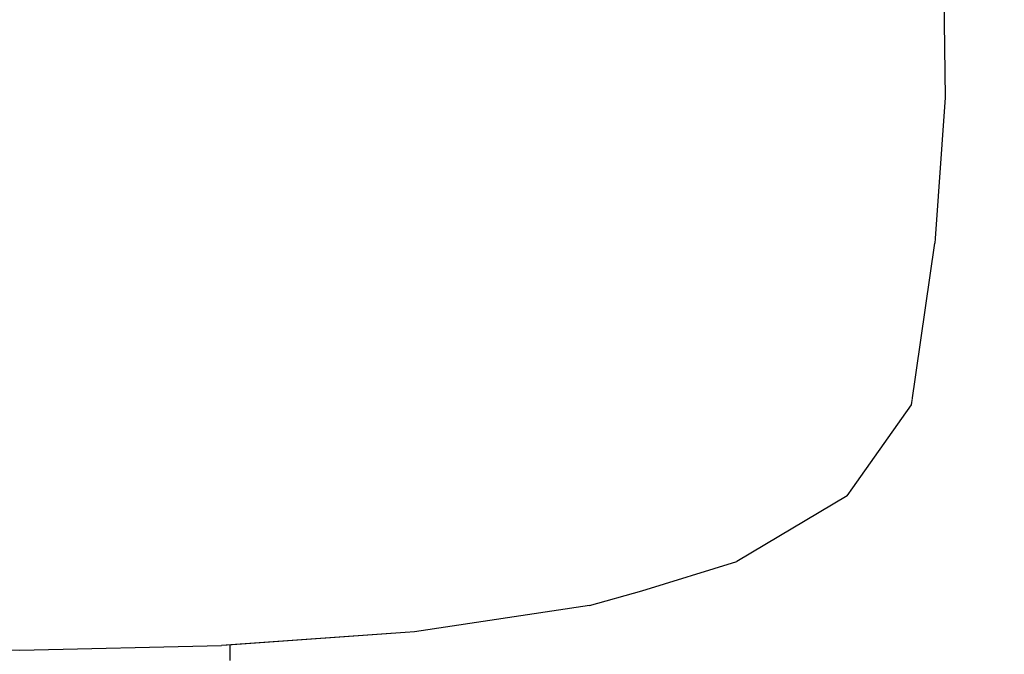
# Model space of a CAD drawing. Header units: millimetres. Extents: x -36478 to 31050, y -14815 to 11827.
# Tile 657 of 690: x -1612 to -1376, y 3901 to 4053. Entities that reach past the tile are written whole.
import ezdxf

# ---------------------------------------------------------------- set-up
doc = ezdxf.new("R2010")
doc.units = ezdxf.units.MM
doc.header["$MEASUREMENT"] = 0
doc.linetypes.add('Wipeout_Contour', pattern=[1000, 0, -1000])
for name, color, linetype in [('Nové_Interiér - nábytek', 7, 'Continuous'), ('Nové_Kóty - SP', 7, 'Continuous'), ('Nové_Výplně - Povrchové', 7, 'Continuous')]:
    doc.layers.add(name, color=color, linetype=linetype)
doc.styles.add('GENEROVANÝ_STYL_2', font='txt')
doc.dimstyles.new('GENEROVANÝ_STYL__1', dxfattribs={"dimtxt": 125, "dimasz": 190, "dimexe": 0.18, "dimexo": 300, "dimgap": 0, "dimtad": 1, "dimdec": 0, "dimzin": 0, "dimdsep": 46, "dimtxsty": 'GENEROVANÝ_STYL_2', "dimblk": 'ARROWHEAD_6', "dimblk1": 'ARROWHEAD_6', "dimblk2": 'ARROWHEAD_6', "dimcen": 0.09, "dimclrd": 1, "dimclre": 1, "dimclrt": 1, "dimazin": 0, "dimtfac": 1, "dimtdec": 4, "dimtmove": 0, "dimatfit": 3, "dimfxl": 1, "dimtolj": 1, "dimtzin": 0, "dimarcsym": 0})

# ---------------------------------------------------------------- blocks, each defined once
blk = doc.blocks.new('*D6333')
at = {"layer": 'Nové_Kóty - SP', "color": 1, "linetype": 'Continuous', "lineweight": 25}
for p, q in [((1592.49, 10900.32), (1592.49, 11050.32)), ((1692.49, 10800.32), (1492.49, 11000.32)), ((1779.99, 10900.32), (1292.49, 10900.32)), ((1592.49, 200), (1592.49, 10900.32)), ((1492.49, 300), (1692.49, 100)), ((1779.99, 200), (1292.49, 200)), ((1592.49, -398.51), (1592.49, 200))]:
    blk.add_line(p, q, dxfattribs=at)
at = {"layer": 'Nové_Kóty - SP', "color": 1, "lineweight": 25, "insert": (1567.49, 5289.02), "char_height": 125, "attachment_point": 7, "rotation": 90, "style": 'GENEROVANÝ_STYL_2'}
blk.add_mtext('\\A1;{\\pql;\\fArial|b0|i0|c0|p38;10\xa0700}', dxfattribs=at)
blk = doc.blocks.new('ARROWHEAD_6')
at = {"color": 0, "linetype": 'Continuous', "lineweight": 0}
for p, q in [((-0.5, -0.5), (0.5, 0.5)), ((0, 0), (-1, 0))]:
    blk.add_line(p, q, dxfattribs=at)
blk = doc.blocks.new('*D6426')
at = {"layer": 'Nové_Kóty - SP', "color": 1, "linetype": 'Continuous', "lineweight": 25}
for p, q in [((-3281.3, 5680), (-3081.3, 5480)), ((-2993.8, 5580), (-3481.3, 5580)), ((-3181.3, 3480), (-3181.3, 5580)), ((-3281.3, 3580), (-3081.3, 3380)), ((-2881.3, 3480), (-3368.8, 3480))]:
    blk.add_line(p, q, dxfattribs=at)
at = {"layer": 'Nové_Kóty - SP', "color": 1, "lineweight": 25, "insert": (-3206.3, 4316.29), "char_height": 125, "attachment_point": 7, "rotation": 90, "style": 'GENEROVANÝ_STYL_2'}
blk.add_mtext('\\A1;{\\pql;\\fArial|b0|i0|c0|p38;2\xa0100}', dxfattribs=at)
blk = doc.blocks.new('*D6432')
at = {"layer": 'Nové_Kóty - SP', "color": 1, "linetype": 'Continuous', "lineweight": 25}
for p, q in [((-4619.03, 6279.62), (-4819.03, 6479.62)), ((-4419.03, 6379.62), (-4906.53, 6379.62)), ((-4719.03, 3480), (-4719.03, 6379.62)), ((-4819.03, 3580), (-4619.03, 3380)), ((-4419.03, 3480), (-4906.53, 3480))]:
    blk.add_line(p, q, dxfattribs=at)
at = {"layer": 'Nové_Kóty - SP', "color": 1, "lineweight": 25, "char_height": 125, "attachment_point": 7, "rotation": 90, "style": 'GENEROVANÝ_STYL_2'}
for s, insert in [('\\A1;{\\pql;\\fArial|b0|i0|c0|p38;100}', (-4744.03, 5995.04)), ('\\A1;{\\pql;\\fArial|b0|i0|c0|p38;2\xa0900}', (-4744.03, 4573.81))]:
    blk.add_mtext(s, dxfattribs=dict(at, insert=insert))
blk = doc.blocks.new('*D6441')
at = {"layer": 'Nové_Kóty - SP', "color": 1, "linetype": 'Continuous', "lineweight": 25}
for p, q in [((-2766.08, 6230), (-2766.08, 6380)), ((-2666.08, 6130), (-2866.08, 6330)), ((-2466.08, 6230), (-2953.58, 6230)), ((-2766.08, 3480), (-2766.08, 6230)), ((-2866.08, 3580), (-2666.08, 3380)), ((-2666.08, 3330.35), (-2866.08, 3530.35)), ((-2466.08, 3480), (-2953.58, 3480))]:
    blk.add_line(p, q, dxfattribs=at)
at = {"layer": 'Nové_Kóty - SP', "color": 1, "lineweight": 25, "char_height": 125, "attachment_point": 7, "rotation": 90, "style": 'GENEROVANÝ_STYL_2'}
for s, insert in [('\\A1;{\\pql;\\fArial|b0|i0|c0|p38;2\xa0750}', (-2791.08, 4641.29)), ('\\A1;{\\pql;\\fArial|b0|i0|c0|p38;50}', (-2613.27, 3511.34))]:
    blk.add_mtext(s, dxfattribs=dict(at, insert=insert))

msp = doc.modelspace()

# ---------------------------------------------------------------- wipeouts: each hides what was drawn before it
at = {"color": 254, "linetype": 'Wipeout_Contour', "lineweight": 0, "ltscale": 12774.926914}
msp.add_wipeout([(-1392.62, 3999.55), (-1390.14, 4034.42), (-1396.85, 4037.41)], dxfattribs=at).dxf.layer = 'Nové_Výplně - Povrchové'
at = {"color": 254, "linetype": 'Wipeout_Contour', "lineweight": 0, "ltscale": 12790.708784}
msp.add_wipeout([(-1611.53, 3948.7), (-1538.99, 3960.88), (-1611.53, 3960.88)], dxfattribs=at).dxf.layer = 'Nové_Výplně - Povrchové'
at = {"color": 254, "linetype": 'Wipeout_Contour', "lineweight": 0, "ltscale": 12601.042997}
msp.add_wipeout([(-1553.5, 3908.13), (-1563.24, 3903.27), (-1517.07, 3906.52)], dxfattribs=at).dxf.layer = 'Nové_Výplně - Povrchové'

# ---------------------------------------------------------------- next in the draw order: wipeouts: each hides what was drawn before it
at = {"color": 254, "linetype": 'Wipeout_Contour', "lineweight": 0, "ltscale": 12745.017568}
msp.add_wipeout([(-1396.85, 4037.41), (-1398.43, 4000.89), (-1392.62, 3999.55)], dxfattribs=at).dxf.layer = 'Nové_Výplně - Povrchové'
at = {"color": 254, "linetype": 'Wipeout_Contour', "lineweight": 0, "ltscale": 12564.662523}
msp.add_wipeout([(-1517.07, 3906.52), (-1475.25, 3912.89), (-1500.49, 3914.13)], dxfattribs=at).dxf.layer = 'Nové_Výplně - Povrchové'

# ---------------------------------------------------------------- next in the draw order: wipeouts: each hides what was drawn before it
at = {"color": 254, "linetype": 'Wipeout_Contour', "lineweight": 0, "ltscale": 12873.812168}
msp.add_wipeout([(-1390.14, 4034.42), (-1390.61, 4068.65), (-1397.98, 4073.14)], dxfattribs=at).dxf.layer = 'Nové_Výplně - Povrchové'
at = {"color": 254, "linetype": 'Wipeout_Contour', "lineweight": 0, "ltscale": 12546.969184}
msp.add_wipeout([(-1475.25, 3912.89), (-1440.01, 3923.4), (-1455.64, 3924.2)], dxfattribs=at).dxf.layer = 'Nové_Výplně - Povrchové'
at = {"color": 254, "linetype": 'Wipeout_Contour', "lineweight": 0, "ltscale": 12588.007946}
msp.add_wipeout([(-1517.07, 3906.52), (-1500.49, 3914.13), (-1553.5, 3908.13)], dxfattribs=at).dxf.layer = 'Nové_Výplně - Povrchové'

# ---------------------------------------------------------------- next in the draw order: wipeouts: each hides what was drawn before it
at = {"color": 254, "linetype": 'Wipeout_Contour', "lineweight": 0, "ltscale": 12845.272189}
msp.add_wipeout([(-1397.98, 4073.14), (-1396.85, 4037.41), (-1390.14, 4034.42)], dxfattribs=at).dxf.layer = 'Nové_Výplně - Povrchové'
at = {"color": 254, "linetype": 'Wipeout_Contour', "lineweight": 0, "ltscale": 12553.085785}
msp.add_wipeout([(-1440.01, 3923.4), (-1413.57, 3939.06), (-1422.07, 3939.42)], dxfattribs=at).dxf.layer = 'Nové_Výplně - Povrchové'
at = {"color": 254, "linetype": 'Wipeout_Contour', "lineweight": 0, "ltscale": 12558.77009}
msp.add_wipeout([(-1475.25, 3912.89), (-1455.64, 3924.2), (-1500.49, 3914.13)], dxfattribs=at).dxf.layer = 'Nové_Výplně - Povrchové'

# ---------------------------------------------------------------- next in the draw order: wipeouts: each hides what was drawn before it
at = {"color": 254, "linetype": 'Wipeout_Contour', "lineweight": 0, "ltscale": 12792.71395}
msp.add_wipeout([(-1398.43, 4000.89), (-1396.85, 4037.41), (-1414.08, 4041.49)], dxfattribs=at).dxf.layer = 'Nové_Výplně - Povrchové'
at = {"color": 254, "linetype": 'Wipeout_Contour', "lineweight": 0, "ltscale": 12587.971414}
msp.add_wipeout([(-1398.17, 3960.88), (-1402.94, 3960.88), (-1413.57, 3939.06)], dxfattribs=at).dxf.layer = 'Nové_Výplně - Povrchové'
at = {"color": 254, "linetype": 'Wipeout_Contour', "lineweight": 0, "ltscale": 12552.59532}
msp.add_wipeout([(-1440.01, 3923.4), (-1422.07, 3939.42), (-1455.64, 3924.2)], dxfattribs=at).dxf.layer = 'Nové_Výplně - Povrchové'
at = {"color": 254, "linetype": 'Wipeout_Contour', "lineweight": 0, "ltscale": 12608.895474}
msp.add_wipeout([(-1553.5, 3908.13), (-1500.49, 3914.13), (-1544.05, 3918.2)], dxfattribs=at).dxf.layer = 'Nové_Výplně - Povrchové'

# ---------------------------------------------------------------- next in the draw order: wipeouts: each hides what was drawn before it
at = {"color": 254, "linetype": 'Wipeout_Contour', "lineweight": 0, "ltscale": 12764.686266}
msp.add_wipeout([(-1414.08, 4041.49), (-1414.45, 4002.72), (-1398.43, 4000.89)], dxfattribs=at).dxf.layer = 'Nové_Výplně - Povrchové'
at = {"color": 254, "linetype": 'Wipeout_Contour', "lineweight": 0, "ltscale": 12576.806904}
msp.add_wipeout([(-1500.49, 3914.13), (-1455.64, 3924.2), (-1486.53, 3927.35)], dxfattribs=at).dxf.layer = 'Nové_Výplně - Povrchové'

# ---------------------------------------------------------------- next in the draw order: wipeouts: each hides what was drawn before it
at = {"color": 254, "linetype": 'Wipeout_Contour', "lineweight": 0, "ltscale": 12897.139102}
msp.add_wipeout([(-1396.85, 4037.41), (-1397.98, 4073.14), (-1416.05, 4079.28)], dxfattribs=at).dxf.layer = 'Nové_Výplně - Povrchové'
at = {"color": 254, "linetype": 'Wipeout_Contour', "lineweight": 0, "ltscale": 12571.095527}
msp.add_wipeout([(-1455.64, 3924.2), (-1422.07, 3939.42), (-1443.01, 3941.19)], dxfattribs=at).dxf.layer = 'Nové_Výplně - Povrchové'
at = {"color": 254, "linetype": 'Wipeout_Contour', "lineweight": 0, "ltscale": 12602.530165}
msp.add_wipeout([(-1500.49, 3914.13), (-1486.53, 3927.35), (-1544.05, 3918.2)], dxfattribs=at).dxf.layer = 'Nové_Výplně - Povrchové'

# ---------------------------------------------------------------- next in the draw order: wipeouts: each hides what was drawn before it
at = {"color": 254, "linetype": 'Wipeout_Contour', "lineweight": 0, "ltscale": 12871.517862}
msp.add_wipeout([(-1416.05, 4079.28), (-1414.08, 4041.49), (-1396.85, 4037.41)], dxfattribs=at).dxf.layer = 'Nové_Výplně - Povrchové'
at = {"color": 254, "linetype": 'Wipeout_Contour', "lineweight": 0, "ltscale": 12597.52282}
msp.add_wipeout([(-1402.94, 3960.88), (-1417.55, 3960.88), (-1422.07, 3939.42)], dxfattribs=at).dxf.layer = 'Nové_Výplně - Povrchové'
at = {"color": 254, "linetype": 'Wipeout_Contour', "lineweight": 0, "ltscale": 12581.577852}
msp.add_wipeout([(-1455.64, 3924.2), (-1443.01, 3941.19), (-1486.53, 3927.35)], dxfattribs=at).dxf.layer = 'Nové_Výplně - Povrchové'

# ---------------------------------------------------------------- next in the draw order: wipeouts: each hides what was drawn before it
at = {"color": 254, "linetype": 'Wipeout_Contour', "lineweight": 0, "ltscale": 12823.129072}
msp.add_wipeout([(-1414.45, 4002.72), (-1414.08, 4041.49), (-1442.99, 4045.94)], dxfattribs=at).dxf.layer = 'Nové_Výplně - Povrchové'
at = {"color": 254, "linetype": 'Wipeout_Contour', "lineweight": 0, "ltscale": 12632.144184}
msp.add_wipeout([(-1544.05, 3918.2), (-1486.53, 3927.35), (-1537.04, 3931.6)], dxfattribs=at).dxf.layer = 'Nové_Výplně - Povrchové'
at = {"color": 254, "linetype": 'Wipeout_Contour', "lineweight": 0, "ltscale": 12541.460224}
msp.add_wipeout([(-1440.01, 3923.4), (-1475.25, 3912.89), (-1462.72, 3916.36)], dxfattribs=at).dxf.layer = 'Nové_Výplně - Povrchové'

# ---------------------------------------------------------------- next in the draw order: wipeouts: each hides what was drawn before it
at = {"color": 254, "linetype": 'Wipeout_Contour', "lineweight": 0, "ltscale": 12796.771265}
msp.add_wipeout([(-1442.99, 4045.94), (-1442.24, 4004.72), (-1414.45, 4002.72)], dxfattribs=at).dxf.layer = 'Nové_Výplně - Povrchové'
at = {"color": 254, "linetype": 'Wipeout_Contour', "lineweight": 0, "ltscale": 12608.659315}
msp.add_wipeout([(-1486.53, 3927.35), (-1443.01, 3941.19), (-1479.5, 3943.74)], dxfattribs=at).dxf.layer = 'Nové_Výplně - Povrchové'

# ---------------------------------------------------------------- next in the draw order: wipeouts: each hides what was drawn before it
at = {"color": 254, "linetype": 'Wipeout_Contour', "lineweight": 0, "ltscale": 12934.46023}
msp.add_wipeout([(-1414.08, 4041.49), (-1416.05, 4079.28), (-1445.64, 4085.97)], dxfattribs=at).dxf.layer = 'Nové_Výplně - Povrchové'
at = {"color": 254, "linetype": 'Wipeout_Contour', "lineweight": 0, "ltscale": 12620.108397}
msp.add_wipeout([(-1417.55, 3960.88), (-1443.85, 3960.88), (-1443.01, 3941.19)], dxfattribs=at).dxf.layer = 'Nové_Výplně - Povrchové'
at = {"color": 254, "linetype": 'Wipeout_Contour', "lineweight": 0, "ltscale": 12632.689637}
msp.add_wipeout([(-1486.53, 3927.35), (-1479.5, 3943.74), (-1537.04, 3931.6)], dxfattribs=at).dxf.layer = 'Nové_Výplně - Povrchové'

# ---------------------------------------------------------------- next in the draw order: wipeouts: each hides what was drawn before it
at = {"color": 254, "linetype": 'Wipeout_Contour', "lineweight": 0, "ltscale": 12910.961536}
msp.add_wipeout([(-1445.64, 4085.97), (-1442.99, 4045.94), (-1414.08, 4041.49)], dxfattribs=at).dxf.layer = 'Nové_Výplně - Povrchové'
at = {"color": 254, "linetype": 'Wipeout_Contour', "lineweight": 0, "ltscale": 12574.785438}
msp.add_wipeout([(-1402.94, 3960.88), (-1422.07, 3939.42), (-1413.57, 3939.06)], dxfattribs=at).dxf.layer = 'Nové_Výplně - Povrchové'
at = {"color": 254, "linetype": 'Wipeout_Contour', "lineweight": 0, "ltscale": 12667.984707}
msp.add_wipeout([(-1537.04, 3931.6), (-1479.5, 3943.74), (-1534.64, 3946.46)], dxfattribs=at).dxf.layer = 'Nové_Výplně - Povrchové'

# ---------------------------------------------------------------- next in the draw order: wipeouts: each hides what was drawn before it
at = {"color": 254, "linetype": 'Wipeout_Contour', "lineweight": 0, "ltscale": 12866.230487}
msp.add_wipeout([(-1442.24, 4004.72), (-1442.99, 4045.94), (-1484.76, 4050.03)], dxfattribs=at).dxf.layer = 'Nové_Výplně - Povrchové'
at = {"color": 254, "linetype": 'Wipeout_Contour', "lineweight": 0, "ltscale": 12748.445951}
msp.add_wipeout([(-1538.99, 3960.88), (-1611.53, 3948.7), (-1534.64, 3946.46)], dxfattribs=at).dxf.layer = 'Nové_Výplně - Povrchové'
at = {"color": 254, "linetype": 'Wipeout_Contour', "lineweight": 0, "ltscale": 12657.963402}
msp.add_wipeout([(-1443.85, 3960.88), (-1483.72, 3960.88), (-1479.5, 3943.74)], dxfattribs=at).dxf.layer = 'Nové_Výplně - Povrchové'

# ---------------------------------------------------------------- next in the draw order: wipeouts: each hides what was drawn before it
at = {"color": 254, "linetype": 'Wipeout_Contour', "lineweight": 0, "ltscale": 12841.839745}
msp.add_wipeout([(-1484.76, 4050.03), (-1483.31, 4006.55), (-1442.24, 4004.72)], dxfattribs=at).dxf.layer = 'Nové_Výplně - Povrchové'
at = {"color": 254, "linetype": 'Wipeout_Contour', "lineweight": 0, "ltscale": 12591.910532}
msp.add_wipeout([(-1417.55, 3960.88), (-1443.01, 3941.19), (-1422.07, 3939.42)], dxfattribs=at).dxf.layer = 'Nové_Výplně - Povrchové'
at = {"color": 254, "linetype": 'Wipeout_Contour', "lineweight": 0, "ltscale": 12752.220567}
msp.add_wipeout([(-1611.53, 3935.71), (-1534.64, 3946.46), (-1611.53, 3948.7)], dxfattribs=at).dxf.layer = 'Nové_Výplně - Povrchové'

# ---------------------------------------------------------------- next in the draw order: wipeouts: each hides what was drawn before it
at = {"color": 254, "linetype": 'Wipeout_Contour', "lineweight": 0, "ltscale": 12984.336261}
msp.add_wipeout([(-1442.99, 4045.94), (-1445.64, 4085.97), (-1487.54, 4092.11)], dxfattribs=at).dxf.layer = 'Nové_Výplně - Povrchové'
at = {"color": 254, "linetype": 'Wipeout_Contour', "lineweight": 0, "ltscale": 12845.753993}
msp.add_wipeout([(-1611.53, 3960.88), (-1684.07, 3960.88), (-1611.53, 3948.7)], dxfattribs=at).dxf.layer = 'Nové_Výplně - Povrchové'
at = {"color": 254, "linetype": 'Wipeout_Contour', "lineweight": 0, "ltscale": 12713.683246}
msp.add_wipeout([(-1483.72, 3960.88), (-1538.99, 3960.88), (-1534.64, 3946.46)], dxfattribs=at).dxf.layer = 'Nové_Výplně - Povrchové'
at = {"color": 254, "linetype": 'Wipeout_Contour', "lineweight": 0, "ltscale": 12624.844838}
msp.add_wipeout([(-1443.85, 3960.88), (-1479.5, 3943.74), (-1443.01, 3941.19)], dxfattribs=at).dxf.layer = 'Nové_Výplně - Povrchové'
at = {"color": 254, "linetype": 'Wipeout_Contour', "lineweight": 0, "ltscale": 12715.534694}
msp.add_wipeout([(-1611.53, 3923.23), (-1537.04, 3931.6), (-1611.53, 3935.71)], dxfattribs=at).dxf.layer = 'Nové_Výplně - Povrchové'

# ---------------------------------------------------------------- next in the draw order: wipeouts: each hides what was drawn before it
at = {"color": 254, "linetype": 'Wipeout_Contour', "lineweight": 0, "ltscale": 12962.743528}
msp.add_wipeout([(-1487.54, 4092.11), (-1484.76, 4050.03), (-1442.99, 4045.94)], dxfattribs=at).dxf.layer = 'Nové_Výplně - Povrchové'
at = {"color": 254, "linetype": 'Wipeout_Contour', "lineweight": 0, "ltscale": 12708.553183}
msp.add_wipeout([(-1534.64, 3946.46), (-1611.53, 3935.71), (-1537.04, 3931.6)], dxfattribs=at).dxf.layer = 'Nové_Výplně - Povrchové'
at = {"color": 254, "linetype": 'Wipeout_Contour', "lineweight": 0, "ltscale": 12684.096528}
msp.add_wipeout([(-1611.53, 3912.59), (-1544.05, 3918.2), (-1611.53, 3923.23)], dxfattribs=at).dxf.layer = 'Nové_Výplně - Povrchové'

# ---------------------------------------------------------------- next in the draw order: wipeouts: each hides what was drawn before it
at = {"color": 254, "linetype": 'Wipeout_Contour', "lineweight": 0, "ltscale": 12922.426004}
msp.add_wipeout([(-1483.31, 4006.55), (-1484.76, 4050.03), (-1540.55, 4053.01)], dxfattribs=at).dxf.layer = 'Nové_Výplně - Povrchové'
at = {"color": 254, "linetype": 'Wipeout_Contour', "lineweight": 0, "ltscale": 12860.914108}
msp.add_wipeout([(-1684.07, 3960.88), (-1688.43, 3946.46), (-1611.53, 3948.7)], dxfattribs=at).dxf.layer = 'Nové_Výplně - Povrchové'
at = {"color": 254, "linetype": 'Wipeout_Contour', "lineweight": 0, "ltscale": 12675.965704}
msp.add_wipeout([(-1483.72, 3960.88), (-1534.64, 3946.46), (-1479.5, 3943.74)], dxfattribs=at).dxf.layer = 'Nové_Výplně - Povrchové'
at = {"color": 254, "linetype": 'Wipeout_Contour', "lineweight": 0, "ltscale": 12674.194892}
msp.add_wipeout([(-1537.04, 3931.6), (-1611.53, 3923.23), (-1544.05, 3918.2)], dxfattribs=at).dxf.layer = 'Nové_Výplně - Povrchové'
at = {"color": 254, "linetype": 'Wipeout_Contour', "lineweight": 0, "ltscale": 12661.345883}
msp.add_wipeout([(-1611.53, 3905.12), (-1553.5, 3908.13), (-1611.53, 3912.59)], dxfattribs=at).dxf.layer = 'Nové_Výplně - Povrchové'

# ---------------------------------------------------------------- next in the draw order: wipeouts: each hides what was drawn before it
at = {"color": 254, "linetype": 'Wipeout_Contour', "lineweight": 0, "ltscale": 12900.933368}
msp.add_wipeout([(-1540.55, 4053.01), (-1539.23, 4007.89), (-1483.31, 4006.55)], dxfattribs=at).dxf.layer = 'Nové_Výplně - Povrchové'
at = {"color": 254, "linetype": 'Wipeout_Contour', "lineweight": 0, "ltscale": 12810.729253}
msp.add_wipeout([(-1611.53, 3935.71), (-1611.53, 3948.7), (-1688.43, 3946.46)], dxfattribs=at).dxf.layer = 'Nové_Výplně - Povrchové'
at = {"color": 254, "linetype": 'Wipeout_Contour', "lineweight": 0, "ltscale": 12648.59755}
msp.add_wipeout([(-1544.05, 3918.2), (-1611.53, 3912.59), (-1553.5, 3908.13)], dxfattribs=at).dxf.layer = 'Nové_Výplně - Povrchové'
at = {"color": 254, "linetype": 'Wipeout_Contour', "lineweight": 0, "ltscale": 12650.761777}
msp.add_wipeout([(-1611.53, 3905.12), (-1611.53, 3902.15), (-1563.24, 3903.27)], dxfattribs=at).dxf.layer = 'Nové_Výplně - Povrchové'

# ---------------------------------------------------------------- next in the draw order: wipeouts: each hides what was drawn before it
at = {"color": 254, "linetype": 'Wipeout_Contour', "lineweight": 0, "ltscale": 13045.66083}
msp.add_wipeout([(-1484.76, 4050.03), (-1487.54, 4092.11), (-1542.57, 4096.61)], dxfattribs=at).dxf.layer = 'Nové_Výplně - Povrchové'
at = {"color": 254, "linetype": 'Wipeout_Contour', "lineweight": 0, "ltscale": 12863.538333}
msp.add_wipeout([(-1539.23, 4007.89), (-1611.53, 4008.41), (-1538.99, 3960.88)], dxfattribs=at).dxf.layer = 'Nové_Výplně - Povrchové'
at = {"color": 254, "linetype": 'Wipeout_Contour', "lineweight": 0, "ltscale": 12822.825431}
msp.add_wipeout([(-1611.53, 3935.71), (-1688.43, 3946.46), (-1686.02, 3931.6)], dxfattribs=at).dxf.layer = 'Nové_Výplně - Povrchové'
at = {"color": 254, "linetype": 'Wipeout_Contour', "lineweight": 0, "ltscale": 12634.829421}
msp.add_wipeout([(-1611.53, 3905.12), (-1563.24, 3903.27), (-1553.5, 3908.13)], dxfattribs=at).dxf.layer = 'Nové_Výplně - Povrchové'

# ---------------------------------------------------------------- next in the draw order: wipeouts: each hides what was drawn before it
at = {"color": 254, "linetype": 'Wipeout_Contour', "lineweight": 0, "ltscale": 13026.375632}
msp.add_wipeout([(-1542.57, 4096.61), (-1540.55, 4053.01), (-1484.76, 4050.03)], dxfattribs=at).dxf.layer = 'Nové_Výplně - Povrchové'
at = {"color": 254, "linetype": 'Wipeout_Contour', "lineweight": 0, "ltscale": 12845.121574}
msp.add_wipeout([(-1611.53, 3960.88), (-1538.99, 3960.88), (-1611.53, 4008.41)], dxfattribs=at).dxf.layer = 'Nové_Výplně - Povrchové'
at = {"color": 254, "linetype": 'Wipeout_Contour', "lineweight": 0, "ltscale": 12688.001395}
msp.add_wipeout([(-1611.53, 3902.15), (-1611.53, 3905.12), (-1659.83, 3903.27)], dxfattribs=at).dxf.layer = 'Nové_Výplně - Povrchové'

# ---------------------------------------------------------------- next in the draw order: wipeouts: each hides what was drawn before it
at = {"color": 254, "linetype": 'Wipeout_Contour', "lineweight": 0, "ltscale": 12795.89444}
msp.add_wipeout([(-1483.72, 3960.88), (-1483.31, 4006.55), (-1539.23, 4007.89)], dxfattribs=at).dxf.layer = 'Nové_Výplně - Povrchové'
at = {"color": 254, "linetype": 'Wipeout_Contour', "lineweight": 0, "ltscale": 12705.965774}
msp.add_wipeout([(-1611.53, 3905.12), (-1611.53, 3912.59), (-1669.56, 3908.13)], dxfattribs=at).dxf.layer = 'Nové_Výplně - Povrchové'

# ---------------------------------------------------------------- next in the draw order: wipeouts: each hides what was drawn before it
at = {"color": 254, "linetype": 'Wipeout_Contour', "lineweight": 0, "ltscale": 12771.684294}
msp.add_wipeout([(-1539.23, 4007.89), (-1538.99, 3960.88), (-1483.72, 3960.88)], dxfattribs=at).dxf.layer = 'Nové_Výplně - Povrchové'
at = {"color": 254, "linetype": 'Wipeout_Contour', "lineweight": 0, "ltscale": 12715.674195}
msp.add_wipeout([(-1611.53, 3905.12), (-1669.56, 3908.13), (-1659.83, 3903.27)], dxfattribs=at).dxf.layer = 'Nové_Výplně - Povrchové'

# ---------------------------------------------------------------- next in the draw order: wipeouts: each hides what was drawn before it
at = {"color": 254, "linetype": 'Wipeout_Contour', "lineweight": 0, "ltscale": 12975.624115}
msp.add_wipeout([(-1611.53, 4008.41), (-1539.23, 4007.89), (-1611.53, 4054.17)], dxfattribs=at).dxf.layer = 'Nové_Výplně - Povrchové'
at = {"color": 254, "linetype": 'Wipeout_Contour', "lineweight": 0, "ltscale": 12745.251422}
msp.add_wipeout([(-1443.85, 3960.88), (-1442.24, 4004.72), (-1483.31, 4006.55)], dxfattribs=at).dxf.layer = 'Nové_Výplně - Povrchové'
at = {"color": 254, "linetype": 'Wipeout_Contour', "lineweight": 0, "ltscale": 33774.817899}
msp.add_wipeout([(-1659.83, 3903.27), (-1661.85, 3903.41), (-1661.85, 3899.7), (-1611.53, 3900.2), (-1561.21, 3899.7), (-1561.21, 3903.41), (-1563.24, 3903.27), (-1611.53, 3902.15)], dxfattribs=at).dxf.layer = 'Nové_Výplně - Povrchové'

# ---------------------------------------------------------------- next in the draw order: wipeouts: each hides what was drawn before it
at = {"color": 254, "linetype": 'Wipeout_Contour', "lineweight": 0, "ltscale": 12992.570401}
msp.add_wipeout([(-1540.55, 4053.01), (-1611.53, 4054.17), (-1539.23, 4007.89)], dxfattribs=at).dxf.layer = 'Nové_Výplně - Povrchové'
at = {"color": 254, "linetype": 'Wipeout_Contour', "lineweight": 0, "ltscale": 12717.178587}
msp.add_wipeout([(-1483.31, 4006.55), (-1483.72, 3960.88), (-1443.85, 3960.88)], dxfattribs=at).dxf.layer = 'Nové_Výplně - Povrchové'
at = {"color": 254, "linetype": 'Wipeout_Contour', "lineweight": 0, "ltscale": 12709.253975}
msp.add_wipeout([(-1417.55, 3960.88), (-1414.45, 4002.72), (-1442.24, 4004.72)], dxfattribs=at).dxf.layer = 'Nové_Výplně - Povrchové'

# ---------------------------------------------------------------- next in the draw order: wipeouts: each hides what was drawn before it
at = {"color": 254, "linetype": 'Wipeout_Contour', "lineweight": 0, "ltscale": 12944.287386}
msp.add_wipeout([(-1611.53, 3960.88), (-1611.53, 4008.41), (-1683.83, 4007.89)], dxfattribs=at).dxf.layer = 'Nové_Výplně - Povrchové'
at = {"color": 254, "linetype": 'Wipeout_Contour', "lineweight": 0, "ltscale": 12678.628239}
msp.add_wipeout([(-1442.24, 4004.72), (-1443.85, 3960.88), (-1417.55, 3960.88)], dxfattribs=at).dxf.layer = 'Nové_Výplně - Povrchové'
at = {"color": 254, "linetype": 'Wipeout_Contour', "lineweight": 0, "ltscale": 12686.040645}
msp.add_wipeout([(-1402.94, 3960.88), (-1398.43, 4000.89), (-1414.45, 4002.72)], dxfattribs=at).dxf.layer = 'Nové_Výplně - Povrchové'

# ---------------------------------------------------------------- next in the draw order: wipeouts: each hides what was drawn before it
at = {"color": 254, "linetype": 'Wipeout_Contour', "lineweight": 0, "ltscale": 12926.794072}
msp.add_wipeout([(-1683.83, 4007.89), (-1684.07, 3960.88), (-1611.53, 3960.88)], dxfattribs=at).dxf.layer = 'Nové_Výplně - Povrchové'
at = {"color": 254, "linetype": 'Wipeout_Contour', "lineweight": 0, "ltscale": 12653.62523}
msp.add_wipeout([(-1414.45, 4002.72), (-1417.55, 3960.88), (-1402.94, 3960.88)], dxfattribs=at).dxf.layer = 'Nové_Výplně - Povrchové'
at = {"color": 254, "linetype": 'Wipeout_Contour', "lineweight": 0, "ltscale": 12674.018216}
msp.add_wipeout([(-1398.17, 3960.88), (-1392.62, 3999.55), (-1398.43, 4000.89)], dxfattribs=at).dxf.layer = 'Nové_Výplně - Povrchové'

# ---------------------------------------------------------------- next in the draw order: wipeouts: each hides what was drawn before it
at = {"color": 254, "linetype": 'Wipeout_Contour', "lineweight": 0, "ltscale": 13055.209329}
msp.add_wipeout([(-1682.51, 4053.01), (-1683.83, 4007.89), (-1611.53, 4008.41)], dxfattribs=at).dxf.layer = 'Nové_Výplně - Povrchové'
at = {"color": 254, "linetype": 'Wipeout_Contour', "lineweight": 0, "ltscale": 12640.339189}
msp.add_wipeout([(-1398.43, 4000.89), (-1402.94, 3960.88), (-1398.17, 3960.88)], dxfattribs=at).dxf.layer = 'Nové_Výplně - Povrchové'

# ---------------------------------------------------------------- next in the draw order: wipeouts: each hides what was drawn before it
at = {"color": 254, "linetype": 'Wipeout_Contour', "lineweight": 0, "ltscale": 120221.199004}
msp.add_wipeout([(-3462.82, 4490), (-3435.73, 4490), (-3428.73, 4490), (-3428.73, 4470), (-3435.73, 4470), (-3462.82, 4470), (-3462.82, 3480.38), (-2611, 3480.38), (-2611, 4630), (-931.16, 4630), (-931.16, 4205), (-966.16, 4205), (-966.16, 3490), (-961.16, 3490), (-961.16, 3480.38), (-850.08, 3480.38), (-850.08, 4330), (-880.08, 4330), (-880.08, 4355), (-850.05, 4355), (-850.05, 6130), (-850.08, 6130), (-850.08, 6480), (-3462.82, 6480)], dxfattribs=at).dxf.layer = 'Nové_Výplně - Povrchové'

# ---------------------------------------------------------------- next in the draw order: linework, layer by layer
at = {"layer": 'Nové_Interiér - nábytek', "color": 1, "linetype": 'Continuous', "lineweight": 25}
for p, q in [((-1659.83, 3903.27), (-1611.53, 3902.15)), ((-1611.53, 3902.15), (-1563.24, 3903.27))]:
    msp.add_line(p, q, dxfattribs=at)

# ---------------------------------------------------------------- next in the draw order: wipeouts: each hides what was drawn before it
at = {"color": 254, "linetype": 'Wipeout_Contour', "lineweight": 0, "ltscale": 172462.925567}
msp.add_wipeout([(-1561.21, 3899.7), (-1552.57, 3899.61), (-1499.69, 3897.7), (-1495.03, 3897.43), (-1466.17, 3895.19), (-1443.06, 3897.7), (-1404.41, 3899.61), (-1364.38, 3900.16), (-1310.38, 3900.2), (-1268.75, 3899.61), (-1228.25, 3897.43), (-1189.37, 3892.68), (-1167.02, 3889.04), (-1167.02, 3902.95), (-1177.25, 3903.27), (-1212.64, 3906.52), (-1245.43, 3912.89), (-1273.38, 3923.4), (-1295.39, 3939.42), (-1310.48, 3960.88), (-1314.99, 4000.89), (-1316.62, 4037.41), (-1315.34, 4073.14), (-1311.11, 4110.82), (-1303.9, 4153.15), (-1293.66, 4202.85), (-1293.19, 4205), (-1409.56, 4205), (-1408.55, 4199.25), (-1399.94, 4147.9), (-1393.92, 4105.42), (-1390.61, 4068.65), (-1390.14, 4034.42), (-1392.62, 3999.55), (-1398.17, 3960.88), (-1413.57, 3939.06), (-1440.01, 3923.4), (-1462.72, 3916.36), (-1475.25, 3912.89), (-1517.07, 3906.52), (-1561.21, 3903.41)], dxfattribs=at).dxf.layer = 'Nové_Výplně - Povrchové'

# ---------------------------------------------------------------- next in the draw order: linework, layer by layer
at = {"layer": 'Nové_Interiér - nábytek', "color": 1, "linetype": 'Continuous', "lineweight": 25}
for p, q in [((-1390.61, 4068.65), (-1390.14, 4034.42)), ((-1390.14, 4034.42), (-1392.62, 3999.55)), ((-1398.17, 3960.88), (-1392.62, 3999.55)), ((-1413.57, 3939.06), (-1398.17, 3960.88)), ((-1413.57, 3939.06), (-1440.01, 3923.4)), ((-1462.72, 3916.36), (-1440.01, 3923.4)), ((-1475.25, 3912.89), (-1462.72, 3916.36)), ((-1475.25, 3912.89), (-1517.07, 3906.52)), ((-1517.07, 3906.52), (-1563.24, 3903.27)), ((-1561.21, 3899.7), (-1561.21, 3903.41))]:
    msp.add_line(p, q, dxfattribs=at)

# ---------------------------------------------------------------- next in the draw order: dimensions: what is measured, and where the dimension line sits
at = {"layer": 'Nové_Kóty - SP', "color": 1, "linetype": 'Continuous', "lineweight": 25}
for base, p1, p2, picture, middle in [((1592.49, 10900.32), (-1010.08, 200), (-4354.78, 10900.32), '*D6333', (1504.99, 5551.37)), ((-4719.03, 6379.62), (-849.79, 3480), (-4695.76, 6379.62), '*D6432', (-4806.53, 4788.51)), ((-2766.08, 6230), (-849.79, 3480), (-849.79, 6230), '*D6441', (-2853.58, 4855.99)), ((-3181.3, 5580), (-849.79, 3480), (-3488.33, 5580), '*D6426', (-3268.8, 4530.99))]:
    dim = msp.add_linear_dim(base=base, p1=p1, p2=p2, angle=90, dimstyle='GENEROVANÝ_STYL__1', dxfattribs=at)
    dim.commit()
    dim.dimension.update_dxf_attribs({"geometry": picture, "text_midpoint": middle, "dimtype": 160, "text_rotation": 90})

doc.saveas('drawing.dxf')
